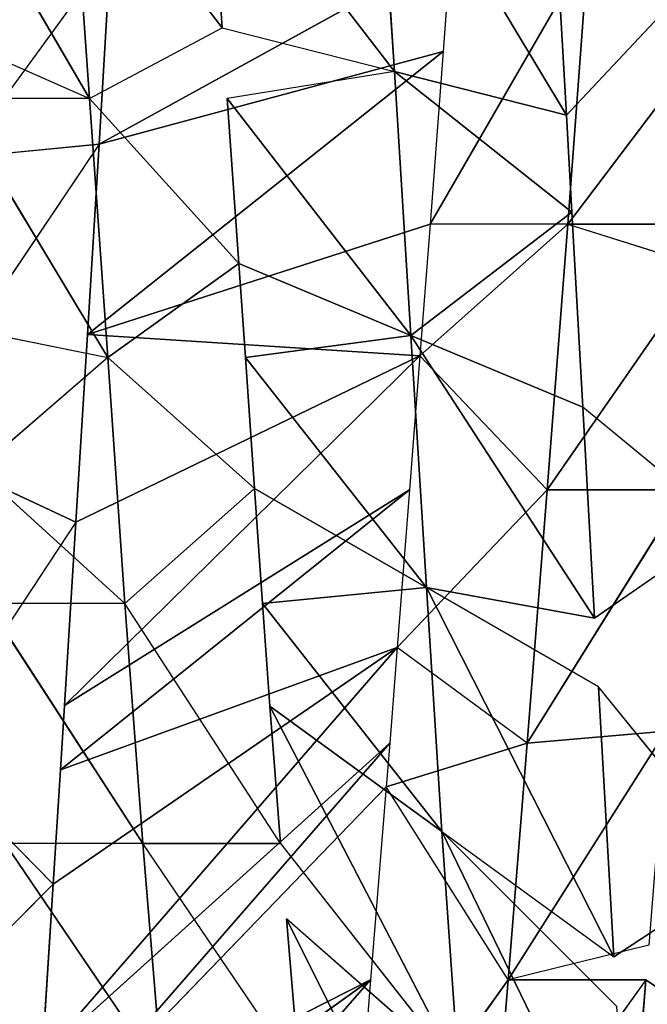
# Model space of a CAD drawing. Extents: x 0 to 40, y 0 to 81.9.
# Tile 496 of 623: x 33.031 to 33.43, y 74.03 to 74.655. Entities that reach past the tile are written whole.
import ezdxf

# ---------------------------------------------------------------- set-up
doc = ezdxf.new("R2010")
doc.units = 0
doc.header["$LTSCALE"] = 25.4
doc.layers.get('0').update_dxf_attribs({"color": 13, "linetype": 'CONTINUOUS'})

# ---------------------------------------------------------------- blocks, each defined once
blk = doc.blocks.new('ICE-TUBE-LED-S-8118_STL')
at = {"color": 0}
for p, q in [((74.42467, -10.94614, 44.21004), (74.33068, -10.85263, 44.25367)), ((74.42467, -10.94614, 44.21004), (74.50832, -10.86394, 44.17616)), ((74.65483, -10.96059, 44.12727), (74.50832, -10.86394, 44.17616)), ((74.9239, -10.96935, 47.54696), (75.0949, -10.86965, 47.56771)), ((74.9239, -10.96935, 47.54696), (75.0949, -10.86965, 47.56771)), ((74.65483, -10.96059, 44.12727), (74.69445, -10.87554, 44.11623)), ((74.89501, -10.9753, 44.07373), (74.7516, -10.87906, 44.10186)), ((74.96374, -10.87903, 47.5535), (74.9239, -10.96935, 47.54696)), ((74.75944, -10.98083, 47.50857), (74.9239, -10.88185, 47.54696)), ((74.75944, -10.98083, 47.50857), (74.9239, -10.88185, 47.54696)), ((75.01711, -10.98265, 44.05844), (74.88638, -10.88728, 44.07512)), ((74.89501, -10.9753, 44.07373), (74.88638, -10.88728, 44.07512)), ((74.9239, -10.96935, 47.54696), (74.9239, -10.88185, 47.54696)), ((74.77731, -10.89209, 47.51365), (74.75944, -10.98083, 47.50857)), ((74.60297, -10.99165, 47.45395), (74.68803, -10.89823, 47.48594)), ((74.75944, -10.98083, 47.50857), (74.68803, -10.89823, 47.48594)), ((74.45049, -11.00309, 47.38172), (74.60297, -10.90415, 47.45395)), ((74.60297, -10.99165, 47.45395), (74.60297, -10.90415, 47.45395)), ((74.30382, -11.01526, 47.29161), (74.45049, -10.91559, 47.38172)), ((74.45049, -11.00309, 47.38172), (74.45049, -10.91559, 47.38172)), ((74.10905, -10.92568, 44.3826), (74.36382, -11.14796, 44.66883)), ((74.10905, -10.92568, 44.3826), (74.36382, -11.14796, 44.66883)), ((74.2096, -10.93229, 44.31925), (74.36382, -11.14796, 44.66883)), ((74.2096, -10.93229, 44.31925), (74.36382, -11.14796, 44.66883)), ((74.48661, -11.15787, 44.59933), (74.25605, -10.93531, 44.29277)), ((74.48661, -11.15787, 44.59933), (74.25605, -10.93531, 44.29277)), ((74.36382, -11.14796, 44.66883), (74.25605, -10.93531, 44.29277)), ((74.36382, -11.14796, 44.66883), (74.25605, -10.93531, 44.29277)), ((74.42467, -10.94614, 44.21004), (74.31497, -10.93912, 44.26155)), ((74.575, -11.16489, 44.55783), (74.31497, -10.93912, 44.26155)), ((74.51424, -11.16008, 44.58564), (74.31497, -10.93912, 44.26155)), ((74.575, -11.16489, 44.55783), (74.31497, -10.93912, 44.26155)), ((74.51424, -11.16008, 44.58564), (74.31497, -10.93912, 44.26155)), ((74.42467, -10.94614, 44.21004), (74.575, -11.16489, 44.55783)), ((74.42467, -10.94614, 44.21004), (74.575, -11.16489, 44.55783)), ((74.4973, -10.95074, 44.18037), (74.42467, -10.94614, 44.21004)), ((74.4973, -10.95074, 44.18037), (74.575, -11.16489, 44.55783)), ((74.4973, -10.95074, 44.18037), (74.575, -11.16489, 44.55783)), ((74.4973, -10.95074, 44.18037), (74.67524, -11.17275, 44.51852)), ((74.4973, -10.95074, 44.18037), (74.67524, -11.17275, 44.51852)), ((74.53817, -10.95331, 44.16515), (74.4973, -10.95074, 44.18037)), ((74.53817, -10.95331, 44.16515), (74.67524, -11.17275, 44.51852)), ((74.53817, -10.95331, 44.16515), (74.67524, -11.17275, 44.51852)), ((74.53817, -10.95331, 44.16515), (74.76043, -11.17934, 44.49114)), ((74.53817, -10.95331, 44.16515), (74.76043, -11.17934, 44.49114)), ((74.65483, -10.96059, 44.12727), (74.53817, -10.95331, 44.16515)), ((74.65483, -10.96059, 44.12727), (74.76043, -11.17934, 44.49114)), ((74.65483, -10.96059, 44.12727), (74.76043, -11.17934, 44.49114)), ((74.77401, -10.96794, 44.09673), (74.65483, -10.96059, 44.12727)), ((74.9239, -10.96935, 47.54696), (75.0949, -10.95715, 47.56771)), ((74.9239, -10.96935, 47.54696), (75.0949, -10.95715, 47.56771)), ((75.0949, -10.95715, 47.56771), (74.96879, -11.05367, 47.55426)), ((74.76043, -11.17934, 44.49114), (74.77401, -10.96794, 44.09673)), ((74.76043, -11.17934, 44.49114), (74.77401, -10.96794, 44.09673)), ((74.77401, -10.96794, 44.09673), (74.84416, -11.18575, 44.46933)), ((74.77401, -10.96794, 44.09673), (74.84416, -11.18575, 44.46933)), ((74.77401, -10.96794, 44.09673), (74.95395, -11.19405, 44.44801)), ((74.77401, -10.96794, 44.09673), (74.95395, -11.19405, 44.44801)), ((74.89501, -10.9753, 44.07373), (74.77401, -10.96794, 44.09673)), ((74.9239, -10.96935, 47.54696), (74.75944, -10.98083, 47.50857)), ((74.9239, -10.96935, 47.54696), (74.75944, -10.98083, 47.50857)), ((74.81918, -11.06419, 47.52468), (74.9239, -10.96935, 47.54696)), ((74.9239, -10.96935, 47.54696), (74.96879, -11.05367, 47.55426)), ((74.60297, -10.99165, 47.45395), (74.75944, -10.98083, 47.50857)), ((74.60297, -10.99165, 47.45395), (74.75944, -10.98083, 47.50857)), ((74.75944, -10.98083, 47.50857), (74.67612, -11.07404, 47.48179)), ((74.81918, -11.06419, 47.52468), (74.75944, -10.98083, 47.50857)), ((74.89501, -10.9753, 44.07373), (74.95395, -11.19405, 44.44801)), ((74.89501, -10.9753, 44.07373), (74.95395, -11.19405, 44.44801)), ((74.89501, -10.9753, 44.07373), (75.01793, -11.19884, 44.43928)), ((74.89501, -10.9753, 44.07373), (75.01793, -11.19884, 44.43928)), ((75.01711, -10.98265, 44.05844), (74.89501, -10.9753, 44.07373)), ((74.45049, -11.09059, 47.38172), (74.60297, -10.99165, 47.45395)), ((74.60297, -10.99165, 47.45395), (74.67612, -11.07404, 47.48179)), ((74.30382, -11.10276, 47.29161), (74.45049, -11.00309, 47.38172)), ((74.45049, -11.09059, 47.38172), (74.45049, -11.00309, 47.38172)), ((75.0949, -11.04465, 47.56771), (74.94112, -11.16305, 47.74166)), ((75.0949, -11.04465, 47.56771), (74.94112, -11.16305, 47.74166)), ((74.96879, -11.05367, 47.55426), (75.0949, -11.04465, 47.56771)), ((74.96879, -11.05367, 47.55426), (74.94112, -11.16305, 47.74166)), ((74.77346, -11.17356, 47.70852), (74.9239, -11.05685, 47.54696)), ((74.77346, -11.17356, 47.70852), (74.9239, -11.05685, 47.54696)), ((74.81918, -11.06419, 47.52468), (74.9239, -11.05685, 47.54696)), ((74.94112, -11.16305, 47.74166), (74.9239, -11.05685, 47.54696)), ((74.61315, -11.18341, 47.66046), (74.75944, -11.06833, 47.50857)), ((74.61315, -11.18341, 47.66046), (74.75944, -11.06833, 47.50857)), ((74.67612, -11.07404, 47.48179), (74.75944, -11.06833, 47.50857)), ((74.75944, -11.06833, 47.50857), (74.81918, -11.06419, 47.52468)), ((74.77346, -11.17356, 47.70852), (74.75944, -11.06833, 47.50857)), ((74.77346, -11.17356, 47.70852), (74.75944, -11.06833, 47.50857)), ((74.81918, -11.06419, 47.52468), (74.77346, -11.17356, 47.70852)), ((74.81918, -11.06419, 47.52468), (74.77346, -11.17356, 47.70852)), ((74.60297, -11.07915, 47.45395), (74.67612, -11.07404, 47.48179)), ((74.61315, -11.18341, 47.66046), (74.67612, -11.07404, 47.48179)), ((74.61315, -11.18341, 47.66046), (74.67612, -11.07404, 47.48179)), ((74.45807, -11.19328, 47.59737), (74.60297, -11.07915, 47.45395)), ((74.45807, -11.19328, 47.59737), (74.60297, -11.07915, 47.45395)), ((74.53773, -11.0839, 47.42548), (74.60297, -11.07915, 47.45395)), ((74.61315, -11.18341, 47.66046), (74.60297, -11.07915, 47.45395)), ((74.61315, -11.18341, 47.66046), (74.60297, -11.07915, 47.45395)), ((74.30664, -11.2038, 47.51804), (74.53773, -11.0839, 47.42548)), ((74.30664, -11.2038, 47.51804), (74.53773, -11.0839, 47.42548)), ((74.45049, -11.09059, 47.38172), (74.53773, -11.0839, 47.42548)), ((74.45807, -11.19328, 47.59737), (74.53773, -11.0839, 47.42548)), ((74.45807, -11.19328, 47.59737), (74.53773, -11.0839, 47.42548)), ((74.45049, -11.09059, 47.38172), (74.30664, -11.2038, 47.51804)), ((74.30382, -11.10276, 47.29161), (74.40259, -11.09443, 47.35469)), ((74.30664, -11.2038, 47.51804), (74.40259, -11.09443, 47.35469)), ((74.36382, -11.23546, 44.66883), (74.22613, -11.13658, 44.76581)), ((74.36382, -11.14796, 44.66883), (74.32069, -11.14443, 44.69687)), ((74.48661, -11.15787, 44.59933), (74.36382, -11.14796, 44.66883)), ((74.91344, -11.27242, 47.92908), (75.11401, -11.15199, 47.75854)), ((74.91344, -11.27242, 47.92908), (75.11401, -11.15199, 47.75854)), ((74.94112, -11.16305, 47.74166), (75.11401, -11.15199, 47.75854)), ((74.94112, -11.16305, 47.74166), (75.11401, -11.15199, 47.75854)), ((74.36382, -11.23546, 44.66883), (74.48661, -11.15787, 44.59933)), ((74.51424, -11.16008, 44.58564), (74.48661, -11.15787, 44.59933)), ((74.51424, -11.24758, 44.58564), (74.48661, -11.15787, 44.59933)), ((74.575, -11.16489, 44.55783), (74.51424, -11.16008, 44.58564)), ((74.51424, -11.24758, 44.58564), (74.575, -11.16489, 44.55783)), ((74.67524, -11.17275, 44.51852), (74.575, -11.16489, 44.55783)), ((74.67524, -11.26025, 44.51852), (74.575, -11.16489, 44.55783)), ((74.77346, -11.17356, 47.70852), (74.94112, -11.16305, 47.74166)), ((74.77346, -11.17356, 47.70852), (74.94112, -11.16305, 47.74166)), ((74.85184, -11.27593, 47.91897), (74.94112, -11.16305, 47.74166)), ((74.85184, -11.27593, 47.91897), (74.94112, -11.16305, 47.74166)), ((74.91344, -11.27242, 47.92908), (74.94112, -11.16305, 47.74166)), ((74.91344, -11.27242, 47.92908), (74.94112, -11.16305, 47.74166)), ((74.59377, -11.29039, 47.85392), (74.77346, -11.17356, 47.70852)), ((74.59377, -11.29039, 47.85392), (74.77346, -11.17356, 47.70852)), ((74.77346, -11.17356, 47.70852), (74.61315, -11.18341, 47.66046)), ((74.77346, -11.17356, 47.70852), (74.61315, -11.18341, 47.66046)), ((74.76043, -11.17934, 44.49114), (74.67524, -11.17275, 44.51852)), ((74.72775, -11.28294, 47.89237), (74.77346, -11.17356, 47.70852)), ((74.72775, -11.28294, 47.89237), (74.77346, -11.17356, 47.70852)), ((74.85184, -11.27593, 47.91897), (74.77346, -11.17356, 47.70852)), ((74.85184, -11.27593, 47.91897), (74.77346, -11.17356, 47.70852)), ((74.76043, -11.17934, 44.49114), (74.67524, -11.26025, 44.51852)), ((74.84416, -11.18575, 44.46933), (74.76043, -11.17934, 44.49114)), ((74.76043, -11.17934, 44.49114), (74.84416, -11.27325, 44.46933)), ((74.61315, -11.18341, 47.66046), (74.37842, -11.30265, 47.76925)), ((74.61315, -11.18341, 47.66046), (74.37842, -11.30265, 47.76925)), ((74.45807, -11.19328, 47.59737), (74.61315, -11.18341, 47.66046)), ((74.45807, -11.19328, 47.59737), (74.61315, -11.18341, 47.66046)), ((74.55019, -11.29279, 47.83913), (74.61315, -11.18341, 47.66046)), ((74.59377, -11.29039, 47.85392), (74.61315, -11.18341, 47.66046)), ((74.95395, -11.19405, 44.44801), (74.84416, -11.18575, 44.46933)), ((74.84416, -11.27325, 44.46933), (74.84416, -11.18575, 44.46933)), ((75.01793, -11.28634, 44.43928), (74.84416, -11.18575, 44.46933)), ((74.30664, -11.2038, 47.51804), (74.45807, -11.19328, 47.59737)), ((74.30664, -11.2038, 47.51804), (74.45807, -11.19328, 47.59737)), ((74.45807, -11.19328, 47.59737), (74.34695, -11.30456, 47.75433)), ((74.45807, -11.19328, 47.59737), (74.37842, -11.30265, 47.76925)), ((75.01793, -11.19884, 44.43928), (74.95395, -11.19405, 44.44801)), ((74.36382, -11.32296, 44.66883), (74.22613, -11.22408, 44.76581)), ((74.51424, -11.24758, 44.58564), (74.36382, -11.23546, 44.66883)), ((74.52192, -11.33569, 44.58195), (74.36382, -11.23546, 44.66883)), ((74.51424, -11.24758, 44.58564), (74.36382, -11.23546, 44.66883)), ((74.52192, -11.33569, 44.58195), (74.36382, -11.23546, 44.66883)), ((74.38597, -11.32476, 44.6552), (74.36382, -11.23546, 44.66883)), ((74.36382, -11.32296, 44.66883), (74.36382, -11.23546, 44.66883)), ((74.67524, -11.34775, 44.51852), (74.51424, -11.24758, 44.58564)), ((74.51424, -11.24758, 44.58564), (74.67524, -11.26025, 44.51852)), ((74.51424, -11.24758, 44.58564), (74.67524, -11.26025, 44.51852)), ((74.52192, -11.33569, 44.58195), (74.51424, -11.24758, 44.58564)), ((74.67524, -11.34775, 44.51852), (74.51424, -11.24758, 44.58564)), ((74.52192, -11.33569, 44.58195), (74.51424, -11.24758, 44.58564)), ((74.84416, -11.27325, 44.46933), (74.67524, -11.26025, 44.51852)), ((74.67524, -11.34775, 44.51852), (74.67524, -11.26025, 44.51852)), ((74.67524, -11.26025, 44.51852), (74.81717, -11.35869, 44.47582)), ((74.67524, -11.26025, 44.51852), (74.81717, -11.35869, 44.47582)), ((74.84416, -11.27325, 44.46933), (74.67524, -11.26025, 44.51852)), ((74.67524, -11.34775, 44.51852), (74.67524, -11.26025, 44.51852)), ((75.10494, -11.26137, 47.94776), (74.91344, -11.27242, 47.92908)), ((75.10494, -11.26137, 47.94776), (74.91344, -11.27242, 47.92908)), ((74.84416, -11.27325, 44.46933), (74.81717, -11.35869, 44.47582)), ((74.97234, -11.37043, 44.44522), (74.84416, -11.27325, 44.46933)), ((74.84416, -11.27325, 44.46933), (75.01793, -11.28634, 44.43928)), ((74.84416, -11.27325, 44.46933), (75.01793, -11.28634, 44.43928)), ((74.84416, -11.27325, 44.46933), (74.84416, -11.36075, 44.46933)), ((74.97234, -11.37043, 44.44522), (74.84416, -11.27325, 44.46933)), ((74.91344, -11.27242, 47.92908), (74.85184, -11.27593, 47.91897)), ((75.0013, -11.35488, 47.94002), (74.91344, -11.27242, 47.92908)), ((74.85184, -11.27593, 47.91897), (74.72775, -11.28294, 47.89237)), ((74.72775, -11.28294, 47.89237), (74.59377, -11.29039, 47.85392)), ((74.72775, -11.28294, 47.89237), (74.59377, -11.29039, 47.85392)), ((74.65212, -11.37466, 47.87194), (74.72775, -11.28294, 47.89237)), ((74.55019, -11.29279, 47.83913), (74.37842, -11.30265, 47.76925)), ((74.55019, -11.29279, 47.83913), (74.37842, -11.30265, 47.76925)), ((74.4341, -11.38686, 47.79401), (74.55019, -11.29279, 47.83913)), ((74.65212, -11.37466, 47.87194), (74.59377, -11.29039, 47.85392)), ((74.4341, -11.38686, 47.79401), (74.37842, -11.30265, 47.76925)), ((74.36382, -11.32296, 44.66883), (74.26003, -11.31441, 44.73984)), ((74.28802, -11.43414, 44.49305), (74.36382, -11.32296, 44.66883))]:
    blk.add_line(p, q, dxfattribs=at)
mesh = blk.add_polyface(dxfattribs=at)
corners = [(81.99833, 18.65613, 0), (32.39832, 18.53461, 0), (32.39832, 18.65613, 0), (33.41051, 17.76106, 0), (34.4478, 16.85461, 0), (35.42089, 15.87956, 0), (36.32527, 14.84046, 0), (37.15673, 13.74214, 0), (37.91139, 12.58971, 0), (38.58575, 11.38851, 0), (39.17668, 10.14416, 0), (39.68142, 8.86242, 0), (40.09764, 7.54925, 0), (40.42338, 6.21078, 0), (40.65715, 4.85321, 0), (40.79784, 3.48288, 0), (40.84481, 2.10613, 0), (81.99833, -14.44387, 0), (33.41051, -13.5488, 0), (32.39832, -14.44387, 0), (32.39832, -14.32234, 0), (34.4478, -12.64234, 0), (35.42089, -11.6673, 0), (36.32527, -10.6282, 0), (37.15673, -9.52987, 0), (37.91139, -8.37744, 0), (38.58575, -7.17625, 0), (39.17668, -5.93189, 0), (39.68142, -4.65015, 0), (40.09764, -3.33699, 0), (40.42338, -1.99851, 0), (40.65715, -0.64095, 0), (40.79784, 0.72939, 0)]
mesh.append_faces([[corners[k] for k in face] for face in [(0, 1, 2), (18, 19, 20)]], dxfattribs={"vtx0": -1, "color": 0})
mesh.append_faces([[corners[k] for k in face] for face in [(1, 0, 3), (3, 0, 4), (4, 0, 5), (5, 0, 6), (6, 0, 7), (7, 0, 8), (8, 0, 9), (9, 0, 10), (10, 0, 11), (11, 0, 12), (12, 0, 13), (13, 0, 14), (14, 0, 15), (15, 0, 16), (19, 18, 17)]], dxfattribs={"vtx0": -1, "vtx1": -1, "color": 0})
mesh.append_faces([[corners[k] for k in face] for face in [(16, 0, 17), (17, 18, 21), (17, 21, 22), (17, 22, 23), (17, 23, 24), (17, 24, 25), (17, 25, 26), (17, 26, 27), (17, 27, 28), (17, 28, 29), (17, 29, 30), (17, 30, 31), (17, 31, 32), (17, 32, 16)]], dxfattribs={"vtx0": -1, "vtx2": -1, "color": 0})
mesh = blk.add_polyface(dxfattribs=at)
corners = [(81.99833, -14.44387, 92), (32.39832, -14.32234, 92), (32.39832, -14.44387, 92), (33.41051, -13.5488, 92), (34.4478, -12.64234, 92), (35.42089, -11.6673, 92), (36.32527, -10.6282, 92), (37.15673, -9.52987, 92), (37.91139, -8.37744, 92), (38.58575, -7.17625, 92), (39.17668, -5.93189, 92), (39.68142, -4.65015, 92), (40.09764, -3.33699, 92), (40.42338, -1.99851, 92), (40.65715, -0.64095, 92), (40.79784, 0.72939, 92), (40.84481, 2.10613, 92), (33.41051, 17.76106, 92), (32.39832, 18.65613, 92), (32.39832, 18.53461, 92), (81.99833, 18.65613, 92), (34.4478, 16.85461, 92), (35.42089, 15.87956, 92), (36.32527, 14.84046, 92), (37.15673, 13.74214, 92), (37.91139, 12.58971, 92), (38.58575, 11.38851, 92), (39.17668, 10.14416, 92), (39.68142, 8.86242, 92), (40.09764, 7.54925, 92), (40.42338, 6.21078, 92), (40.65715, 4.85321, 92), (40.79784, 3.48288, 92)]
mesh.append_faces([[corners[k] for k in face] for face in [(0, 1, 2), (17, 18, 19)]], dxfattribs={"vtx0": -1, "color": 0})
mesh.append_faces([[corners[k] for k in face] for face in [(1, 0, 3), (3, 0, 4), (4, 0, 5), (5, 0, 6), (6, 0, 7), (7, 0, 8), (8, 0, 9), (9, 0, 10), (10, 0, 11), (11, 0, 12), (12, 0, 13), (13, 0, 14), (14, 0, 15), (15, 0, 16), (18, 17, 20), (20, 16, 0)]], dxfattribs={"vtx0": -1, "vtx1": -1, "color": 0})
mesh.append_faces([[corners[k] for k in face] for face in [(20, 17, 21), (20, 21, 22), (20, 22, 23), (20, 23, 24), (20, 24, 25), (20, 25, 26), (20, 26, 27), (20, 27, 28), (20, 28, 29), (20, 29, 30), (20, 30, 31), (20, 31, 32), (20, 32, 16)]], dxfattribs={"vtx0": -1, "vtx2": -1, "color": 0})
mesh = blk.add_polyface(dxfattribs=at)
corners = [(82.19833, -12.64387, 2), (64.19833, 16.85613, 2), (64.19833, -12.64387, 2), (82.19833, 16.85613, 2)]
mesh.append_faces([[corners[k] for k in face] for face in [(0, 1, 2), (1, 0, 3)]], dxfattribs={"vtx0": -1, "color": 0})
mesh = blk.add_polyface(dxfattribs=at)
corners = [(64.19833, 16.85613, 90), (82.19833, -12.64387, 90), (64.19833, -12.64387, 90), (82.19833, 16.85613, 90)]
mesh.append_faces([[corners[k] for k in face] for face in [(0, 1, 2), (1, 0, 3)]], dxfattribs={"vtx0": -1, "color": 0})
mesh = blk.add_polyface(dxfattribs=at)
corners = [(74.50832, -10.86394, 44.17616), (74.42467, -10.94614, 44.21004), (74.33068, -10.85263, 44.25367)]
mesh.append_faces([[corners[k] for k in face] for face in [(0, 1, 2)]], dxfattribs={"color": 0})
mesh = blk.add_polyface(dxfattribs=at)
corners = [(74.69445, -10.87554, 44.11623), (74.65483, -10.96059, 44.12727), (74.50832, -10.86394, 44.17616)]
mesh.append_faces([[corners[k] for k in face] for face in [(0, 1, 2)]], dxfattribs={"color": 0})
mesh = blk.add_polyface(dxfattribs=at)
corners = [(75.0949, -10.86965, 47.56771), (74.96374, -10.87903, 47.5535), (74.9239, -10.96935, 47.54696)]
mesh.append_faces([[corners[k] for k in face] for face in [(0, 1, 2)]], dxfattribs={"color": 0})
mesh = blk.add_polyface(dxfattribs=at)
corners = [(75.0949, -10.86965, 47.56771), (74.9239, -10.96935, 47.54696), (75.0949, -10.95715, 47.56771)]
mesh.append_faces([[corners[k] for k in face] for face in [(0, 1, 2)]], dxfattribs={"color": 0})
mesh = blk.add_polyface(dxfattribs=at)
corners = [(74.89501, -10.9753, 44.07373), (74.7516, -10.87906, 44.10186), (74.88638, -10.88728, 44.07512)]
mesh.append_faces([[corners[k] for k in face] for face in [(0, 1, 2)]], dxfattribs={"color": 0})
mesh = blk.add_polyface(dxfattribs=at)
corners = [(74.9239, -10.88185, 47.54696), (74.77731, -10.89209, 47.51365), (74.75944, -10.98083, 47.50857)]
mesh.append_faces([[corners[k] for k in face] for face in [(0, 1, 2)]], dxfattribs={"color": 0})
mesh = blk.add_polyface(dxfattribs=at)
corners = [(74.9239, -10.88185, 47.54696), (74.75944, -10.98083, 47.50857), (74.9239, -10.96935, 47.54696)]
mesh.append_faces([[corners[k] for k in face] for face in [(0, 1, 2)]], dxfattribs={"color": 0})
mesh = blk.add_polyface(dxfattribs=at)
corners = [(75.01711, -10.98265, 44.05844), (74.88638, -10.88728, 44.07512), (75.01422, -10.89498, 44.05871)]
mesh.append_faces([[corners[k] for k in face] for face in [(0, 1, 2)]], dxfattribs={"color": 0})
mesh = blk.add_polyface(dxfattribs=at)
corners = [(74.75944, -10.98083, 47.50857), (74.68803, -10.89823, 47.48594), (74.60297, -10.99165, 47.45395)]
mesh.append_faces([[corners[k] for k in face] for face in [(0, 1, 2)]], dxfattribs={"color": 0})
mesh = blk.add_polyface(dxfattribs=at)
corners = [(74.60297, -10.99165, 47.45395), (74.45049, -11.00309, 47.38172), (74.45049, -11.09059, 47.38172), (74.60297, -10.90415, 47.45395)]
mesh.append_faces([[corners[k] for k in face] for face in [(0, 1, 2), (1, 0, 3)]], dxfattribs={"vtx0": -1, "color": 0})
mesh = blk.add_polyface(dxfattribs=at)
corners = [(74.45049, -11.00309, 47.38172), (74.30382, -11.01526, 47.29161), (74.30382, -11.10276, 47.29161), (74.45049, -10.91559, 47.38172)]
mesh.append_faces([[corners[k] for k in face] for face in [(0, 1, 2), (1, 0, 3)]], dxfattribs={"vtx0": -1, "color": 0})
mesh = blk.add_polyface(dxfattribs=at)
corners = [(74.32069, -11.14443, 44.69687), (74.10905, -10.92568, 44.3826), (74.36382, -11.14796, 44.66883)]
mesh.append_faces([[corners[k] for k in face] for face in [(0, 1, 2)]], dxfattribs={"color": 0})
mesh = blk.add_polyface(dxfattribs=at)
corners = [(74.36382, -11.14796, 44.66883), (74.10905, -10.92568, 44.3826), (74.2096, -10.93229, 44.31925)]
mesh.append_faces([[corners[k] for k in face] for face in [(0, 1, 2)]], dxfattribs={"color": 0})
mesh = blk.add_polyface(dxfattribs=at)
corners = [(74.36382, -11.14796, 44.66883), (74.2096, -10.93229, 44.31925), (74.25605, -10.93531, 44.29277)]
mesh.append_faces([[corners[k] for k in face] for face in [(0, 1, 2)]], dxfattribs={"color": 0})
mesh = blk.add_polyface(dxfattribs=at)
corners = [(74.51424, -11.16008, 44.58564), (74.25605, -10.93531, 44.29277), (74.31497, -10.93912, 44.26155), (74.48661, -11.15787, 44.59933)]
mesh.append_faces([[corners[k] for k in face] for face in [(0, 1, 2), (1, 0, 3)]], dxfattribs={"vtx0": -1, "color": 0})
mesh = blk.add_polyface(dxfattribs=at)
corners = [(74.36382, -11.14796, 44.66883), (74.25605, -10.93531, 44.29277), (74.48661, -11.15787, 44.59933)]
mesh.append_faces([[corners[k] for k in face] for face in [(0, 1, 2)]], dxfattribs={"color": 0})
mesh = blk.add_polyface(dxfattribs=at)
corners = [(74.575, -11.16489, 44.55783), (74.31497, -10.93912, 44.26155), (74.42467, -10.94614, 44.21004)]
mesh.append_faces([[corners[k] for k in face] for face in [(0, 1, 2)]], dxfattribs={"color": 0})
mesh = blk.add_polyface(dxfattribs=at)
corners = [(74.51424, -11.16008, 44.58564), (74.31497, -10.93912, 44.26155), (74.575, -11.16489, 44.55783)]
mesh.append_faces([[corners[k] for k in face] for face in [(0, 1, 2)]], dxfattribs={"color": 0})
mesh = blk.add_polyface(dxfattribs=at)
corners = [(74.575, -11.16489, 44.55783), (74.42467, -10.94614, 44.21004), (74.4973, -10.95074, 44.18037)]
mesh.append_faces([[corners[k] for k in face] for face in [(0, 1, 2)]], dxfattribs={"color": 0})
mesh = blk.add_polyface(dxfattribs=at)
corners = [(74.575, -11.16489, 44.55783), (74.4973, -10.95074, 44.18037), (74.67524, -11.17275, 44.51852)]
mesh.append_faces([[corners[k] for k in face] for face in [(0, 1, 2)]], dxfattribs={"color": 0})
mesh = blk.add_polyface(dxfattribs=at)
corners = [(74.67524, -11.17275, 44.51852), (74.4973, -10.95074, 44.18037), (74.53817, -10.95331, 44.16515)]
mesh.append_faces([[corners[k] for k in face] for face in [(0, 1, 2)]], dxfattribs={"color": 0})
mesh = blk.add_polyface(dxfattribs=at)
corners = [(74.67524, -11.17275, 44.51852), (74.53817, -10.95331, 44.16515), (74.76043, -11.17934, 44.49114)]
mesh.append_faces([[corners[k] for k in face] for face in [(0, 1, 2)]], dxfattribs={"color": 0})
mesh = blk.add_polyface(dxfattribs=at)
corners = [(74.76043, -11.17934, 44.49114), (74.53817, -10.95331, 44.16515), (74.65483, -10.96059, 44.12727)]
mesh.append_faces([[corners[k] for k in face] for face in [(0, 1, 2)]], dxfattribs={"color": 0})
mesh = blk.add_polyface(dxfattribs=at)
corners = [(74.76043, -11.17934, 44.49114), (74.65483, -10.96059, 44.12727), (74.77401, -10.96794, 44.09673)]
mesh.append_faces([[corners[k] for k in face] for face in [(0, 1, 2)]], dxfattribs={"color": 0})
mesh = blk.add_polyface(dxfattribs=at)
corners = [(75.0949, -10.95715, 47.56771), (74.9239, -10.96935, 47.54696), (74.96879, -11.05367, 47.55426)]
mesh.append_faces([[corners[k] for k in face] for face in [(0, 1, 2)]], dxfattribs={"color": 0})
mesh = blk.add_polyface(dxfattribs=at)
corners = [(74.76043, -11.17934, 44.49114), (74.77401, -10.96794, 44.09673), (74.84416, -11.18575, 44.46933)]
mesh.append_faces([[corners[k] for k in face] for face in [(0, 1, 2)]], dxfattribs={"color": 0})
mesh = blk.add_polyface(dxfattribs=at)
corners = [(74.84416, -11.18575, 44.46933), (74.77401, -10.96794, 44.09673), (74.95395, -11.19405, 44.44801)]
mesh.append_faces([[corners[k] for k in face] for face in [(0, 1, 2)]], dxfattribs={"color": 0})
mesh = blk.add_polyface(dxfattribs=at)
corners = [(74.95395, -11.19405, 44.44801), (74.77401, -10.96794, 44.09673), (74.89501, -10.9753, 44.07373)]
mesh.append_faces([[corners[k] for k in face] for face in [(0, 1, 2)]], dxfattribs={"color": 0})
mesh = blk.add_polyface(dxfattribs=at)
corners = [(74.9239, -10.96935, 47.54696), (74.75944, -10.98083, 47.50857), (74.81918, -11.06419, 47.52468)]
mesh.append_faces([[corners[k] for k in face] for face in [(0, 1, 2)]], dxfattribs={"color": 0})
mesh = blk.add_polyface(dxfattribs=at)
corners = [(74.75944, -10.98083, 47.50857), (74.60297, -10.99165, 47.45395), (74.67612, -11.07404, 47.48179)]
mesh.append_faces([[corners[k] for k in face] for face in [(0, 1, 2)]], dxfattribs={"color": 0})
mesh = blk.add_polyface(dxfattribs=at)
corners = [(74.95395, -11.19405, 44.44801), (74.89501, -10.9753, 44.07373), (75.01793, -11.19884, 44.43928)]
mesh.append_faces([[corners[k] for k in face] for face in [(0, 1, 2)]], dxfattribs={"color": 0})
mesh = blk.add_polyface(dxfattribs=at)
corners = [(75.01793, -11.19884, 44.43928), (74.89501, -10.9753, 44.07373), (75.01711, -10.98265, 44.05844)]
mesh.append_faces([[corners[k] for k in face] for face in [(0, 1, 2)]], dxfattribs={"color": 0})
mesh = blk.add_polyface(dxfattribs=at)
corners = [(75.11401, -11.15199, 47.75854), (75.0949, -11.04465, 47.56771), (74.94112, -11.16305, 47.74166)]
mesh.append_faces([[corners[k] for k in face] for face in [(0, 1, 2)]], dxfattribs={"color": 0})
mesh = blk.add_polyface(dxfattribs=at)
corners = [(74.94112, -11.16305, 47.74166), (75.0949, -11.04465, 47.56771), (74.96879, -11.05367, 47.55426)]
mesh.append_faces([[corners[k] for k in face] for face in [(0, 1, 2)]], dxfattribs={"color": 0})
mesh = blk.add_polyface(dxfattribs=at)
corners = [(74.77346, -11.17356, 47.70852), (74.9239, -11.05685, 47.54696), (74.81918, -11.06419, 47.52468)]
mesh.append_faces([[corners[k] for k in face] for face in [(0, 1, 2)]], dxfattribs={"color": 0})
mesh = blk.add_polyface(dxfattribs=at)
corners = [(74.94112, -11.16305, 47.74166), (74.9239, -11.05685, 47.54696), (74.77346, -11.17356, 47.70852)]
mesh.append_faces([[corners[k] for k in face] for face in [(0, 1, 2)]], dxfattribs={"color": 0})
mesh = blk.add_polyface(dxfattribs=at)
corners = [(74.61315, -11.18341, 47.66046), (74.75944, -11.06833, 47.50857), (74.67612, -11.07404, 47.48179)]
mesh.append_faces([[corners[k] for k in face] for face in [(0, 1, 2)]], dxfattribs={"color": 0})
mesh = blk.add_polyface(dxfattribs=at)
corners = [(74.77346, -11.17356, 47.70852), (74.75944, -11.06833, 47.50857), (74.61315, -11.18341, 47.66046)]
mesh.append_faces([[corners[k] for k in face] for face in [(0, 1, 2)]], dxfattribs={"color": 0})
mesh = blk.add_polyface(dxfattribs=at)
corners = [(74.77346, -11.17356, 47.70852), (74.81918, -11.06419, 47.52468), (74.75944, -11.06833, 47.50857)]
mesh.append_faces([[corners[k] for k in face] for face in [(0, 1, 2)]], dxfattribs={"color": 0})
mesh = blk.add_polyface(dxfattribs=at)
corners = [(74.61315, -11.18341, 47.66046), (74.67612, -11.07404, 47.48179), (74.60297, -11.07915, 47.45395)]
mesh.append_faces([[corners[k] for k in face] for face in [(0, 1, 2)]], dxfattribs={"color": 0})
mesh = blk.add_polyface(dxfattribs=at)
corners = [(74.45807, -11.19328, 47.59737), (74.60297, -11.07915, 47.45395), (74.53773, -11.0839, 47.42548)]
mesh.append_faces([[corners[k] for k in face] for face in [(0, 1, 2)]], dxfattribs={"color": 0})
mesh = blk.add_polyface(dxfattribs=at)
corners = [(74.61315, -11.18341, 47.66046), (74.60297, -11.07915, 47.45395), (74.45807, -11.19328, 47.59737)]
mesh.append_faces([[corners[k] for k in face] for face in [(0, 1, 2)]], dxfattribs={"color": 0})
mesh = blk.add_polyface(dxfattribs=at)
corners = [(74.30664, -11.2038, 47.51804), (74.53773, -11.0839, 47.42548), (74.45049, -11.09059, 47.38172)]
mesh.append_faces([[corners[k] for k in face] for face in [(0, 1, 2)]], dxfattribs={"color": 0})
mesh = blk.add_polyface(dxfattribs=at)
corners = [(74.45807, -11.19328, 47.59737), (74.53773, -11.0839, 47.42548), (74.30664, -11.2038, 47.51804)]
mesh.append_faces([[corners[k] for k in face] for face in [(0, 1, 2)]], dxfattribs={"color": 0})
mesh = blk.add_polyface(dxfattribs=at)
corners = [(74.16134, -11.21487, 47.42275), (74.40259, -11.09443, 47.35469), (74.30382, -11.10276, 47.29161), (74.30664, -11.2038, 47.51804)]
mesh.append_faces([[corners[k] for k in face] for face in [(0, 1, 2), (1, 0, 3)]], dxfattribs={"vtx0": -1, "color": 0})
mesh = blk.add_polyface(dxfattribs=at)
corners = [(74.36382, -11.23546, 44.66883), (74.22613, -11.22408, 44.76581), (74.22613, -11.13658, 44.76581), (74.36382, -11.32296, 44.66883)]
mesh.append_faces([[corners[k] for k in face] for face in [(0, 1, 2), (1, 0, 3)]], dxfattribs={"vtx0": -1, "color": 0})
mesh = blk.add_polyface(dxfattribs=at)
corners = [(74.91344, -11.27242, 47.92908), (75.11401, -11.15199, 47.75854), (74.94112, -11.16305, 47.74166)]
mesh.append_faces([[corners[k] for k in face] for face in [(0, 1, 2)]], dxfattribs={"color": 0})
mesh = blk.add_polyface(dxfattribs=at)
corners = [(75.10494, -11.26137, 47.94776), (75.11401, -11.15199, 47.75854), (74.91344, -11.27242, 47.92908)]
mesh.append_faces([[corners[k] for k in face] for face in [(0, 1, 2)]], dxfattribs={"color": 0})
mesh = blk.add_polyface(dxfattribs=at)
corners = [(74.51424, -11.24758, 44.58564), (74.36382, -11.23546, 44.66883), (74.48661, -11.15787, 44.59933)]
mesh.append_faces([[corners[k] for k in face] for face in [(0, 1, 2)]], dxfattribs={"color": 0})
mesh = blk.add_polyface(dxfattribs=at)
corners = [(74.67524, -11.26025, 44.51852), (74.51424, -11.24758, 44.58564), (74.575, -11.16489, 44.55783)]
mesh.append_faces([[corners[k] for k in face] for face in [(0, 1, 2)]], dxfattribs={"color": 0})
mesh = blk.add_polyface(dxfattribs=at)
corners = [(74.85184, -11.27593, 47.91897), (74.94112, -11.16305, 47.74166), (74.77346, -11.17356, 47.70852)]
mesh.append_faces([[corners[k] for k in face] for face in [(0, 1, 2)]], dxfattribs={"color": 0})
mesh = blk.add_polyface(dxfattribs=at)
corners = [(74.91344, -11.27242, 47.92908), (74.94112, -11.16305, 47.74166), (74.85184, -11.27593, 47.91897)]
mesh.append_faces([[corners[k] for k in face] for face in [(0, 1, 2)]], dxfattribs={"color": 0})
mesh = blk.add_polyface(dxfattribs=at)
corners = [(74.59377, -11.29039, 47.85392), (74.77346, -11.17356, 47.70852), (74.61315, -11.18341, 47.66046)]
mesh.append_faces([[corners[k] for k in face] for face in [(0, 1, 2)]], dxfattribs={"color": 0})
mesh = blk.add_polyface(dxfattribs=at)
corners = [(74.72775, -11.28294, 47.89237), (74.77346, -11.17356, 47.70852), (74.59377, -11.29039, 47.85392)]
mesh.append_faces([[corners[k] for k in face] for face in [(0, 1, 2)]], dxfattribs={"color": 0})
mesh = blk.add_polyface(dxfattribs=at)
corners = [(74.85184, -11.27593, 47.91897), (74.77346, -11.17356, 47.70852), (74.72775, -11.28294, 47.89237)]
mesh.append_faces([[corners[k] for k in face] for face in [(0, 1, 2)]], dxfattribs={"color": 0})
mesh = blk.add_polyface(dxfattribs=at)
corners = [(74.84416, -11.27325, 44.46933), (74.67524, -11.26025, 44.51852), (74.76043, -11.17934, 44.49114)]
mesh.append_faces([[corners[k] for k in face] for face in [(0, 1, 2)]], dxfattribs={"color": 0})
mesh = blk.add_polyface(dxfattribs=at)
corners = [(74.55019, -11.29279, 47.83913), (74.61315, -11.18341, 47.66046), (74.37842, -11.30265, 47.76925)]
mesh.append_faces([[corners[k] for k in face] for face in [(0, 1, 2)]], dxfattribs={"color": 0})
mesh = blk.add_polyface(dxfattribs=at)
corners = [(74.37842, -11.30265, 47.76925), (74.61315, -11.18341, 47.66046), (74.45807, -11.19328, 47.59737)]
mesh.append_faces([[corners[k] for k in face] for face in [(0, 1, 2)]], dxfattribs={"color": 0})
mesh = blk.add_polyface(dxfattribs=at)
corners = [(75.01793, -11.28634, 44.43928), (74.84416, -11.27325, 44.46933), (74.84416, -11.18575, 44.46933)]
mesh.append_faces([[corners[k] for k in face] for face in [(0, 1, 2)]], dxfattribs={"color": 0})
mesh = blk.add_polyface(dxfattribs=at)
corners = [(74.21069, -11.31318, 47.68139), (74.45807, -11.19328, 47.59737), (74.30664, -11.2038, 47.51804), (74.34695, -11.30456, 47.75433)]
mesh.append_faces([[corners[k] for k in face] for face in [(0, 1, 2), (1, 0, 3)]], dxfattribs={"vtx0": -1, "color": 0})
mesh = blk.add_polyface(dxfattribs=at)
corners = [(74.52192, -11.33569, 44.58195), (74.36382, -11.23546, 44.66883), (74.51424, -11.24758, 44.58564)]
mesh.append_faces([[corners[k] for k in face] for face in [(0, 1, 2)]], dxfattribs={"color": 0})
mesh = blk.add_polyface(dxfattribs=at)
corners = [(74.52192, -11.33569, 44.58195), (74.38597, -11.32476, 44.6552), (74.36382, -11.23546, 44.66883)]
mesh.append_faces([[corners[k] for k in face] for face in [(0, 1, 2)]], dxfattribs={"color": 0})
mesh = blk.add_polyface(dxfattribs=at)
corners = [(74.67524, -11.34775, 44.51852), (74.51424, -11.24758, 44.58564), (74.67524, -11.26025, 44.51852)]
mesh.append_faces([[corners[k] for k in face] for face in [(0, 1, 2)]], dxfattribs={"color": 0})
mesh = blk.add_polyface(dxfattribs=at)
corners = [(74.67524, -11.34775, 44.51852), (74.52192, -11.33569, 44.58195), (74.51424, -11.24758, 44.58564)]
mesh.append_faces([[corners[k] for k in face] for face in [(0, 1, 2)]], dxfattribs={"color": 0})
mesh = blk.add_polyface(dxfattribs=at)
corners = [(74.81717, -11.35869, 44.47582), (74.67524, -11.34775, 44.51852), (74.67524, -11.26025, 44.51852)]
mesh.append_faces([[corners[k] for k in face] for face in [(0, 1, 2)]], dxfattribs={"color": 0})
mesh = blk.add_polyface(dxfattribs=at)
corners = [(74.84416, -11.27325, 44.46933), (74.81717, -11.35869, 44.47582), (74.67524, -11.26025, 44.51852)]
mesh.append_faces([[corners[k] for k in face] for face in [(0, 1, 2)]], dxfattribs={"color": 0})
mesh = blk.add_polyface(dxfattribs=at)
corners = [(75.10494, -11.26137, 47.94776), (74.91344, -11.27242, 47.92908), (75.0013, -11.35488, 47.94002)]
mesh.append_faces([[corners[k] for k in face] for face in [(0, 1, 2)]], dxfattribs={"color": 0})
mesh = blk.add_polyface(dxfattribs=at)
corners = [(75.01793, -11.28634, 44.43928), (74.97234, -11.37043, 44.44522), (74.84416, -11.27325, 44.46933)]
mesh.append_faces([[corners[k] for k in face] for face in [(0, 1, 2)]], dxfattribs={"color": 0})
mesh = blk.add_polyface(dxfattribs=at)
corners = [(74.97234, -11.37043, 44.44522), (74.84416, -11.36075, 44.46933), (74.84416, -11.27325, 44.46933)]
mesh.append_faces([[corners[k] for k in face] for face in [(0, 1, 2)]], dxfattribs={"color": 0})
mesh = blk.add_polyface(dxfattribs=at)
corners = [(74.72775, -11.28294, 47.89237), (74.59377, -11.29039, 47.85392), (74.65212, -11.37466, 47.87194)]
mesh.append_faces([[corners[k] for k in face] for face in [(0, 1, 2)]], dxfattribs={"color": 0})
mesh = blk.add_polyface(dxfattribs=at)
corners = [(74.55019, -11.29279, 47.83913), (74.37842, -11.30265, 47.76925), (74.4341, -11.38686, 47.79401)]
mesh.append_faces([[corners[k] for k in face] for face in [(0, 1, 2)]], dxfattribs={"color": 0})
mesh = blk.add_polyface(dxfattribs=at)
corners = [(74.26003, -11.31441, 44.73984), (74.36382, -11.32296, 44.66883), (74.28802, -11.43414, 44.49305)]
mesh.append_faces([[corners[k] for k in face] for face in [(0, 1, 2)]], dxfattribs={"color": 0})

msp = doc.modelspace()

# ---------------------------------------------------------------- block references
at = {"color": 8, "rotation": 90.00000000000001}
msp.add_blockref('ICE-TUBE-LED-S-8118_STL', (22.10613, -0.3188, 254.70001), dxfattribs=at)

doc.saveas('drawing.dxf')
